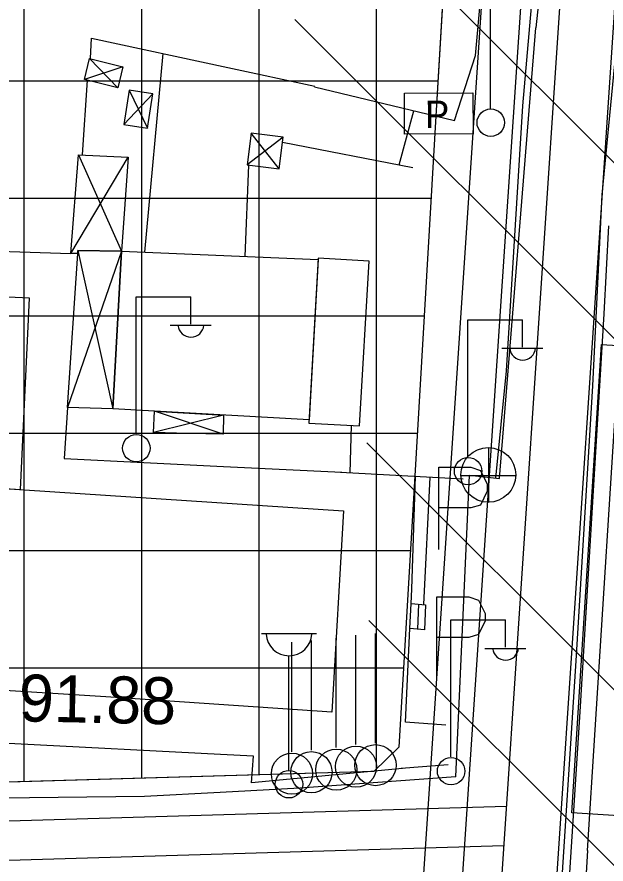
# Model space of a CAD drawing. Extents: x 417995 to 421451, y 4454518 to 4458015.
# Drawn here: x 420231.3 to 420306.6, y 4456598.8 to 4456707 of the extents above; entities that cross this region are included whole.
import ezdxf

# ---------------------------------------------------------------- set-up
doc = ezdxf.new("R2010")
doc.units = 0
for name, color, linetype in [('ADAKENARI', 7, 'Continuous'), ('B_Betonzemin', 7, 'Continuous'), ('B_Imalat', 7, 'Continuous'), ('B_Kapi', 7, 'Continuous'), ('B_Merdiven', 7, 'Continuous'), ('B_Sundurma', 7, 'Continuous'), ('KALDIRIM_FAT', 7, 'Continuous'), ('PL_RAYLI_TOPLU_TAŞIMA_İST', 7, 'Continuous'), ('PL_TİCARET', 7, 'Continuous'), ('RAYLI_TOPLU_TAŞIMA_HATTI', 7, 'Continuous'), ('S_Bayrak_Diregi', 7, 'Continuous'), ('S_Cad_Sok_Lambasi', 7, 'Continuous'), ('S_Elektrik_Diregi', 7, 'Continuous'), ('S_Otopark', 7, 'Continuous'), ('S_Pano', 7, 'Continuous'), ('S_Rogar_Kapagi', 7, 'Continuous'), ('Sinir_Duvar_tek_tarafa_ait', 7, 'Continuous'), ('Sinir_Ist_Duvari', 7, 'Continuous'), ('SN_TR_SIVILASMA', 7, 'Continuous'), ('TRFAT_TİCARET', 7, 'Continuous'), ('Y_Kot_Noktasi', 7, 'Continuous'), ('Yol_Kaldirim_kenari_bordurtasi', 7, 'Continuous'), ('Yol_Sose', 7, 'Continuous')]:
    doc.layers.add(name, color=color, linetype=linetype)

msp = doc.modelspace()

# ---------------------------------------------------------------- linework, layer by layer
at = {"layer": 'ADAKENARI'}
for p, q in [((420287.32, 4456736.57), (420284.83, 4456694.38)), ((420284.83, 4456694.38), (420282.12, 4456648.39)), ((420282.12, 4456648.39), (420280.08, 4456613.71)), ((420280.08, 4456613.71), (420276.91, 4456610.62)), ((420276.91, 4456610.62), (420216.76, 4456608.86))]:
    msp.add_line(p, q, dxfattribs=at)
at = {"layer": 'B_Betonzemin'}
msp.add_lwpolyline([(420247.65, 4456676.97), (420249.98, 4456702.37)], dxfattribs=at)
at = {"layer": 'B_Imalat'}
for points in [[(420268.63, 4456655.57), (420243.57, 4456656.94), (420244.66, 4456677.1), (420269.8, 4456676.03)], [(420269.81, 4456676.2), (420268.6, 4456655.13), (420275.06, 4456654.77), (420276.3, 4456675.83)], [(420231.79, 4456646.64), (420232.94, 4456671.12), (420195.42, 4456672.85), (420188.41, 4456616.57), (420210.71, 4456615.15), (420211.02, 4456622.15), (420210.73, 4456622.16), (420212.18, 4456647.92)], [(420212.18, 4456647.92), (420273.03, 4456643.94), (420271.53, 4456618.21), (420242.67, 4456620.16), (420210.73, 4456622.16)]]:
    msp.add_lwpolyline(points, close=True, dxfattribs=at)
at = {"layer": 'B_Kapi'}
msp.add_lwpolyline([(420280.13, 4456688.14), (420282, 4456695.06)], dxfattribs=at)
at = {"layer": 'B_Merdiven'}
msp.add_line((420282.5, 4456628.79), (420282.65, 4456631.99), dxfattribs=at)
msp.add_lwpolyline([(420281.66, 4456632.07), (420283.51, 4456631.93), (420283.36, 4456628.71), (420281.51, 4456628.89)], close=True, dxfattribs=at)
at = {"layer": 'B_Sundurma'}
for p, q in [((420240.6, 4456701.74), (420244.19, 4456697.99)), ((420244.86, 4456700.68), (420239.93, 4456699.05)), ((420244.96, 4456693.31), (420248.68, 4456697.22)), ((420245.65, 4456697.69), (420247.99, 4456692.83)), ((420265.31, 4456691.68), (420260.73, 4456688.12)), ((420264.81, 4456687.62), (420261.23, 4456692.18)), ((420239.2, 4456689.42), (420244.66, 4456677.1)), ((420238.21, 4456676.83), (420245.51, 4456689.14)), ((420244.66, 4456677.1), (420237.77, 4456657.12)), ((420239.11, 4456677.18), (420243.57, 4456656.94)), ((420257.68, 4456656.17), (420248.78, 4456653.93)), ((420257.66, 4456653.73), (420248.87, 4456656.65))]:
    msp.add_line(p, q, dxfattribs=at)
for points in [[(420240.6, 4456701.74), (420244.86, 4456700.68), (420244.19, 4456697.99), (420239.93, 4456699.05)], [(420245.65, 4456697.69), (420244.96, 4456693.31), (420247.99, 4456692.83), (420248.68, 4456697.22)], [(420264.81, 4456687.62), (420265.31, 4456691.68), (420261.23, 4456692.18), (420260.73, 4456688.12)], [(420239.11, 4456677.18), (420239.11, 4456676.8), (420238.21, 4456676.83), (420239.2, 4456689.42), (420245.51, 4456689.14), (420244.66, 4456677.1)], [(420239.11, 4456676.8), (420239.11, 4456677.18), (420244.66, 4456677.1), (420243.57, 4456656.94), (420237.77, 4456657.12)], [(420257.68, 4456656.17), (420257.66, 4456653.73), (420253.19, 4456653.79), (420248.78, 4456653.93), (420248.87, 4456656.65)]]:
    msp.add_lwpolyline(points, close=True, dxfattribs=at)
at = {"layer": 'KALDIRIM_FAT'}
for p, q in [((420343.18, 4457347.73), (420272.58, 4456286.94)), ((420350.17, 4457347.26), (420279.44, 4456284.59)), ((420302.5, 4456811.69), (420276.3, 4456418.19)), ((420297.37, 4456809.93), (420271.23, 4456417.19)), ((420293.82, 4456606.12), (420216.6, 4456603.85)), ((420293.49, 4456601.11), (420216.45, 4456598.84))]:
    msp.add_line(p, q, dxfattribs=at)
at = {"layer": 'PL_RAYLI_TOPLU_TAŞIMA_İST'}
msp.add_lwpolyline([(420305.97, 4456665.2), (420321.3, 4456664.23), (420317.51, 4456604.35), (420302.18, 4456605.32)], close=True, dxfattribs=at)
at = {"layer": 'PL_TİCARET'}
msp.add_lwpolyline([(420290.34, 4456787.89), (420287.32, 4456736.57), (420284.83, 4456694.38), (420282.12, 4456648.39), (420280.08, 4456613.71), (420276.91, 4456610.62), (420216.76, 4456608.86), (420157.26, 4456614.34), (420165.21, 4456679.45), (420165.96, 4456685.57), (420168.44, 4456707.36), (420170.42, 4456720.5), (420178.07, 4456771.27), (420178.27, 4456774.95), (420181.21, 4456828.51)], dxfattribs=at)
at = {"layer": 'RAYLI_TOPLU_TAŞIMA_HATTI'}
msp.add_line((420304.18, 4456600.5), (420311.39, 4456714.45), dxfattribs=at)
msp.add_arc((421501.78, 4456524.64), 1200, 176.37561, 178.59046, dxfattribs=at)
at = {"layer": 'S_Bayrak_Diregi'}
for p, q in [((420272.09, 4456613.66), (420272.09, 4456627.66)), ((420274.61, 4456614.05), (420274.61, 4456628.05)), ((420277.1, 4456614.24), (420277.1, 4456628.24)), ((420266.43, 4456613.14), (420266.43, 4456627.15)), ((420268.92, 4456613.34), (420268.92, 4456627.34))]:
    msp.add_line(p, q, dxfattribs=at)
for centre in [(420272.1, 4456610.84), (420274.62, 4456611.23), (420277.11, 4456611.42), (420266.44, 4456610.33), (420268.93, 4456610.52)]:
    msp.add_circle(centre, 2.63, dxfattribs=at)
at = {"layer": 'S_Cad_Sok_Lambasi'}
for p, q in [((420262.56, 4456628.23), (420269.56, 4456628.23)), ((420266.06, 4456610.73), (420266.06, 4456625.41))]:
    msp.add_line(p, q, dxfattribs=at)
msp.add_circle((420266.06, 4456608.98), 1.75, dxfattribs=at)
msp.add_arc((420266.06, 4456628.34), 2.93, 183.298, 356.9072, dxfattribs=at)
at = {"layer": 'S_Elektrik_Diregi'}
for p, q in [((420291.8, 4456695.36), (420291.8, 4456712.86)), ((420246.54, 4456653.77), (420246.54, 4456671.27)), ((420246.54, 4456671.27), (420253.54, 4456671.27)), ((420253.54, 4456667.77), (420253.54, 4456671.27)), ((420250.88, 4456667.63), (420256.13, 4456667.63)), ((420288.89, 4456650.84), (420288.89, 4456668.34)), ((420288.89, 4456668.34), (420295.89, 4456668.34)), ((420295.89, 4456664.84), (420295.89, 4456668.34)), ((420293.23, 4456664.7), (420298.48, 4456664.7)), ((420286.72, 4456612.49), (420286.72, 4456629.99)), ((420286.72, 4456629.99), (420293.72, 4456629.99)), ((420293.72, 4456626.49), (420293.72, 4456629.99)), ((420291.06, 4456626.35), (420296.31, 4456626.35))]:
    msp.add_line(p, q, dxfattribs=at)
for centre in [(420291.83, 4456693.53), (420246.57, 4456651.93), (420288.93, 4456649), (420286.76, 4456610.65)]:
    msp.add_circle(centre, 1.75, dxfattribs=at)
for centre in [(420253.54, 4456667.78), (420295.9, 4456664.85), (420293.72, 4456626.5)]:
    msp.add_arc(centre, 1.66, 184.8384, 355.1464, dxfattribs=at)
at = {"layer": 'S_Otopark'}
for points in [[(420285.21, 4456649.49), (420289.3, 4456649.49)], [(420285.21, 4456638.99), (420285.21, 4456649.49)], [(420289.3, 4456649.49), (420290.53, 4456649.07), (420291.37, 4456647.35), (420291.37, 4456646.44), (420290.53, 4456644.66), (420289.3, 4456644.31)], [(420289.3, 4456644.31), (420285.21, 4456644.31)], [(420284.94, 4456632.93), (420289.04, 4456632.93)], [(420284.94, 4456622.43), (420284.94, 4456632.93)], [(420289.04, 4456632.93), (420290.26, 4456632.51), (420291.1, 4456630.79), (420291.1, 4456629.88), (420290.26, 4456628.1), (420289.04, 4456627.75)], [(420289.04, 4456627.75), (420284.94, 4456627.75)]]:
    msp.add_lwpolyline(points, dxfattribs=at)
at = {"layer": 'S_Pano'}
msp.add_lwpolyline([(420280.8, 4456697.32), (420289.55, 4456697.35), (420289.57, 4456692.1), (420280.82, 4456692.07)], close=True, dxfattribs=at)
at = {"layer": 'S_Rogar_Kapagi'}
for p, q in [((420291.57, 4456644.98), (420291.57, 4456651.98)), ((420288, 4456648.45), (420295, 4456648.45))]:
    msp.add_line(p, q, dxfattribs=at)
msp.add_circle((420291.52, 4456648.51), 3.5, dxfattribs=at)
at = {"layer": 'Sinir_Duvar_tek_tarafa_ait'}
for points in [[(420269.33, 4456698.11), (420287.21, 4456693.81), (420289.87, 4456702.1), (420292.58, 4456731.86)], [(420240.7, 4456701.72), (420240.84, 4456704.34), (420258.24, 4456700.59)], [(420258.24, 4456700.59), (420269.35, 4456698.2)], [(420239.69, 4456689.4), (420240.33, 4456698.95)], [(420301.04, 4456583.73), (420303.26, 4456618.25), (420306.3, 4456669.11), (420306.91, 4456680.33)], [(420272.64, 4456648.86), (420288.29, 4456648.01)], [(420281.66, 4456632.07), (420281.75, 4456633.93), (420282.23, 4456648.34)], [(420286.1, 4456616.53), (420280.94, 4456616.9), (420281.51, 4456628.89)], [(420286.41, 4456611.45), (420280.41, 4456610.99)]]:
    msp.add_lwpolyline(points, dxfattribs=at)
at = {"layer": 'Sinir_Ist_Duvari'}
for points in [[(420265.23, 4456691.04), (420281.9, 4456687.8)], [(420260.45, 4456676.43), (420260.92, 4456688.1)], [(420188.41, 4456616.57), (420183.49, 4456617.04), (420191.3, 4456678.35), (420238.22, 4456676.83)], [(420237.77, 4456657.11), (420237.33, 4456650.6), (420257.7, 4456649.6)], [(420274, 4456654.82), (420273.83, 4456648.79)], [(420257.7, 4456649.6), (420272.81, 4456648.85)], [(420257.31, 4456612.8), (420231.05, 4456614.14), (420210.71, 4456615.15)], [(420280.56, 4456611), (420261.26, 4456609.18), (420261.52, 4456612.59), (420257.31, 4456612.8)]]:
    msp.add_lwpolyline(points, dxfattribs=at)
at = {"layer": 'SN_TR_SIVILASMA'}
for p, q in [((421273.94, 4455722.03), (420248.84, 4456747.14)), ((421273.71, 4455699.81), (420266.8, 4456706.72)), ((421273.25, 4455655.37), (420276.01, 4456652.61)), ((421273.02, 4455633.15), (420276.28, 4456629.89))]:
    msp.add_line(p, q, dxfattribs=at)
at = {"layer": 'TRFAT_TİCARET'}
for p, q in [((420247.26, 4456609.75), (420247.26, 4456830.54)), ((420262.26, 4456610.19), (420262.26, 4456826.18)), ((420277.26, 4456610.96), (420277.26, 4456821.88)), ((420232.26, 4456609.31), (420232.26, 4456711.21)), ((420167.47, 4456698.86), (420285.1, 4456698.86)), ((420165.75, 4456683.86), (420284.21, 4456683.86)), ((420163.92, 4456668.86), (420283.33, 4456668.86)), ((420162.08, 4456653.86), (420282.45, 4456653.86)), ((420160.25, 4456638.86), (420281.56, 4456638.86)), ((420158.42, 4456623.86), (420280.68, 4456623.86))]:
    msp.add_line(p, q, dxfattribs=at)
at = {"layer": 'Yol_Kaldirim_kenari_bordurtasi'}
for points in [[(420299.06, 4456732.25), (420295.89, 4456695.68)], [(420295.89, 4456695.68), (420293.79, 4456661.81), (420292.44, 4456648.11)], [(420284.06, 4456648.24), (420283.26, 4456631.95)]]:
    msp.add_lwpolyline(points, dxfattribs=at)
at = {"layer": 'Yol_Sose'}
for points in [[(420341.92, 4457172.86), (420338.99, 4457133.05), (420337.08, 4457106.1), (420335.32, 4457078.43), (420333.38, 4457044.8), (420331.55, 4457020.36), (420329.25, 4456985.91), (420327.87, 4456959.55), (420324.55, 4456912.14), (420323.56, 4456894.97), (420321.29, 4456860.41), (420318.9, 4456825.37), (420317.08, 4456804.1), (420314.59, 4456771.68), (420312.09, 4456746.02), (420308.48, 4456709.89), (420306.01, 4456684.3), (420304.81, 4456659.88), (420302.69, 4456624.75), (420300.51, 4456591.12)], [(420295.56, 4456732.6), (420300.39, 4456732.11), (420297.58, 4456705.67)], [(420287.35, 4456609.92), (420289.11, 4456648.46), (420292.95, 4456648.06), (420297.58, 4456705.67)], [(420287.35, 4456609.92), (420267.44, 4456608.46), (420257.26, 4456607.92)], [(420257.26, 4456607.92), (420247.59, 4456607.4), (420225.51, 4456607.18), (420225.21, 4456607.35), (420225.11, 4456607.46), (420225, 4456607.7), (420225.01, 4456607.89)]]:
    msp.add_lwpolyline(points, dxfattribs=at)

# ---------------------------------------------------------------- texts
at = {"layer": 'S_Pano'}
msp.add_text('P', height=3.5, rotation=0.1826, dxfattribs=at).set_placement((420283.42, 4456692.85))
at = {"layer": 'Y_Kot_Noktasi'}
msp.add_text('91.88', height=6, rotation=358.8289, dxfattribs=at).set_placement((420231.52, 4456617.03))

doc.saveas('drawing.dxf')
